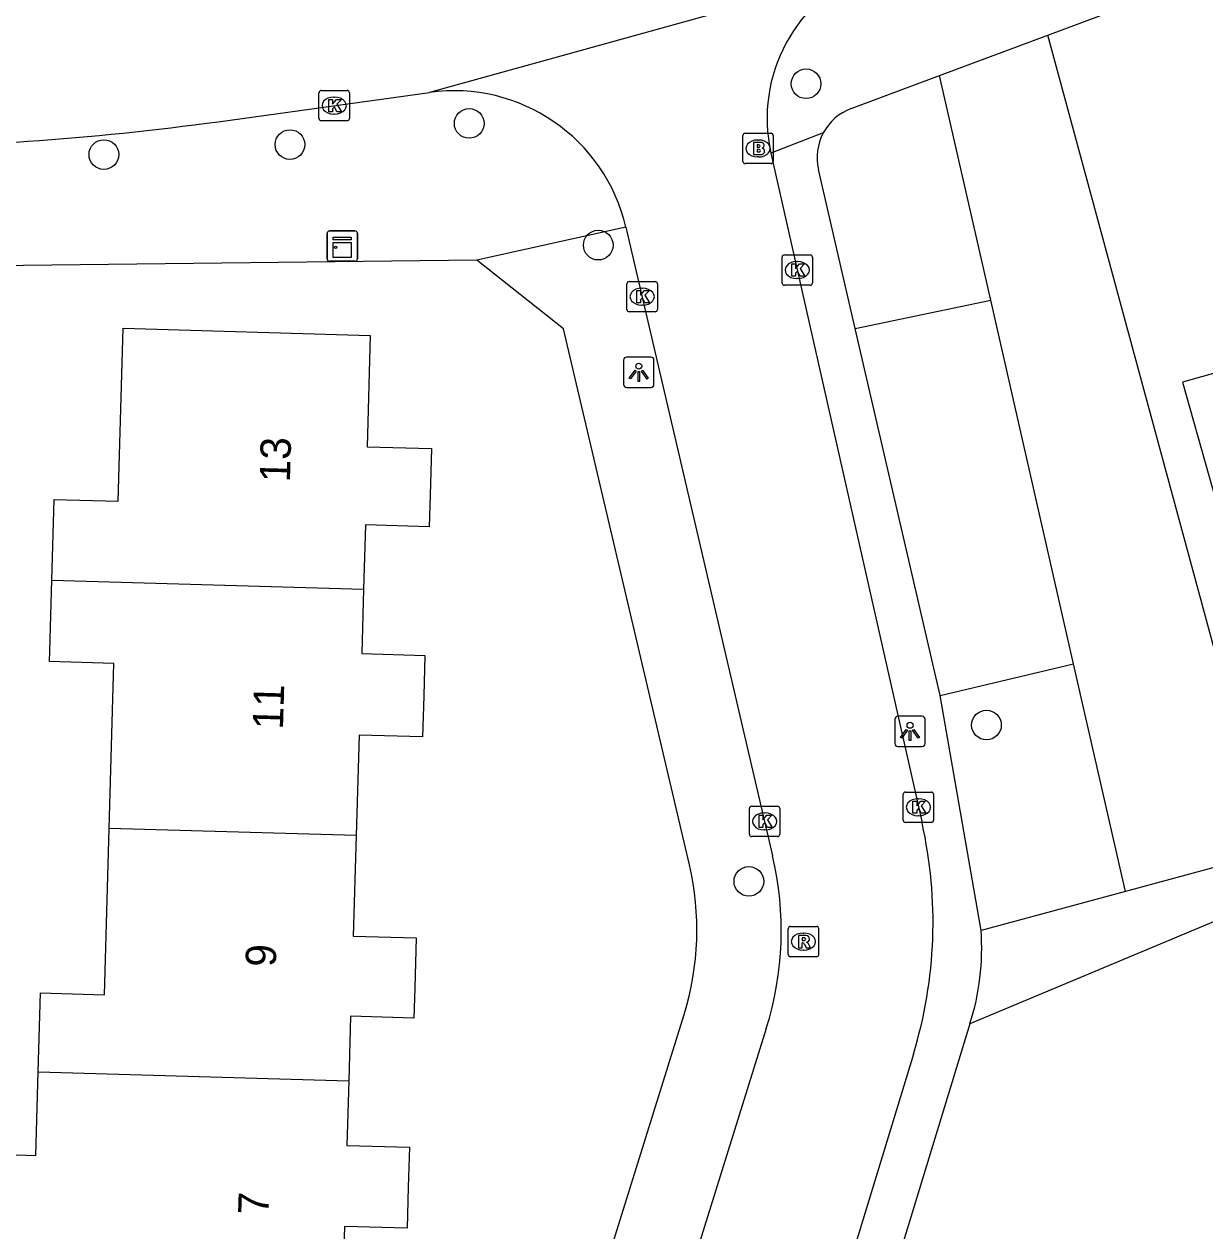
# Model space of a CAD drawing. Extents: x 158461 to 159795, y 387220 to 388672.
# Drawn here: x 159571.72 to 159610.63, y 387932.13 to 387971.92 of the extents above; entities that cross this region are included whole.
import ezdxf

# ---------------------------------------------------------------- set-up
doc = ezdxf.new("R2010")
doc.units = 0
for name, color, linetype in [('IMGEO_Boom', 7, 'Continuous'), ('IMGEO_Brandkraan', 7, 'Continuous'), ('IMGEO_Groenvoorziening', 7, 'Continuous'), ('IMGEO_Kast', 7, 'Continuous'), ('IMGEO_Kolk', 7, 'Continuous'), ('IMGEO_Lichtpunt', 7, 'Continuous'), ('IMGEO_Pand', 7, 'Continuous'), ('IMGEO_Pand_nummerreeks', 7, 'Continuous'), ('IMGEO_Parkeervlak_open', 7, 'Continuous'), ('IMGEO_Rijbaan_lokaal_open', 7, 'Continuous'), ('IMGEO_Rioolput', 7, 'Continuous'), ('IMGEO_Voetpad_halfverhard', 7, 'Continuous'), ('IMGEO_Voetpad_open', 7, 'Continuous')]:
    doc.layers.add(name, color=color, linetype=linetype)

msp = doc.modelspace()

# ---------------------------------------------------------------- linework, layer by layer
at = {"layer": 'IMGEO_Boom'}
for centre in [(159597.487, 387969.95), (159586.386, 387968.643), (159580.48, 387967.945), (159574.346, 387967.616), (159590.64, 387964.63), (159603.435, 387948.808), (159595.603, 387943.653)]:
    msp.add_circle(centre, 0.489, dxfattribs=at)
at = {"layer": 'IMGEO_Brandkraan'}
for p, q in [((159595.407, 387967.391), (159595.407, 387968.243)), ((159595.482, 387968.317), (159596.334, 387968.317)), ((159596.408, 387968.243), (159596.408, 387967.391)), ((159595.895, 387968.097), (159595.92, 387968.097)), ((159595.918, 387967.537), (159595.893, 387967.537)), ((159596.334, 387967.317), (159595.482, 387967.317))]:
    msp.add_line(p, q, dxfattribs=at)
for points in [[(159595.407, 387967.391), (159595.407, 387968.243)], [(159595.482, 387968.317), (159596.334, 387968.317)], [(159596.408, 387968.243), (159596.408, 387967.391)], [(159595.755, 387968.017), (159595.755, 387967.617), (159595.968, 387967.617)], [(159595.986, 387968.017), (159595.755, 387968.017)], [(159595.934, 387967.936), (159595.88, 387967.936), (159595.88, 387967.86)], [(159595.88, 387967.86), (159595.933, 387967.86)], [(159595.942, 387967.784), (159595.88, 387967.784), (159595.88, 387967.703)], [(159595.88, 387967.703), (159595.942, 387967.703)], [(159596.334, 387967.317), (159595.482, 387967.317)]]:
    msp.add_lwpolyline(points, dxfattribs=at)
for centre, radius, start, end in [((159595.484, 387968.241), 0.0765, 91.552, 178.448), ((159595.484, 387968.241), 0.0765, 91.552, 178.448), ((159596.332, 387968.241), 0.0765, 1.552, 88.448), ((159596.332, 387968.241), 0.0765, 1.552, 88.448), ((159595.935, 387967.898), 0.0379, 267.8285, 90.9355), ((159595.99, 387967.872), 0.145, 59.4692, 91.5367), ((159596.015, 387967.919), 0.0922, 285.5137, 58.1501), ((159596.02, 387967.727), 0.105, 301.3115, 78.989), ((159595.484, 387967.393), 0.0765, 181.552, 268.448), ((159595.484, 387967.393), 0.0765, 181.552, 268.448), ((159595.943, 387967.743), 0.0404, 269.8759, 90.5077), ((159595.974, 387967.868), 0.251, 268.6676, 293.5347), ((159596.332, 387967.393), 0.0765, 271.552, 358.448), ((159596.332, 387967.393), 0.0765, 271.552, 358.448)]:
    msp.add_arc(centre, radius, start, end, dxfattribs=at)
for centre, major_axis, ratio, start_param, end_param in [((159595.894, 387967.817), (-0.387, 0.002), 0.722429, 4.712389, 7.853982), ((159595.919, 387967.817), (-0.39, 0.002), 0.717154, 1.570796, 4.712389)]:
    msp.add_ellipse(centre, major_axis=major_axis, ratio=ratio, start_param=start_param, end_param=end_param, dxfattribs=at)
at = {"layer": 'IMGEO_Groenvoorziening'}
for points in [[(159612.767, 387944.602), (159605.457, 387971.554)], [(159603.575, 387962.813), (159601.889, 387970.222)], [(159608.012, 387943.317), (159606.303, 387950.826)]]:
    msp.add_lwpolyline(points, dxfattribs=at)
at = {"layer": 'IMGEO_Kast'}
for p, q in [((159581.703, 387964.173), (159581.703, 387965.014)), ((159581.703, 387965.014), (159581.703, 387964.173)), ((159581.778, 387965.098), (159582.619, 387965.098)), ((159582.619, 387965.098), (159581.778, 387965.098)), ((159582.703, 387965.023), (159582.703, 387964.182)), ((159582.703, 387964.182), (159582.703, 387965.023)), ((159582.628, 387964.098), (159581.787, 387964.098)), ((159581.787, 387964.098), (159582.628, 387964.098))]:
    msp.add_line(p, q, dxfattribs=at)
for points in [[(159581.898, 387964.888), (159582.498, 387964.888), (159582.498, 387964.803), (159581.898, 387964.803), (159581.898, 387964.888)], [(159581.898, 387964.713), (159582.498, 387964.713), (159582.498, 387964.224), (159581.898, 387964.224), (159581.898, 387964.713)]]:
    msp.add_lwpolyline(points, dxfattribs=at)
msp.add_circle((159581.982, 387964.562), 0.0377, dxfattribs=at)
for centre, start, end in [((159581.781, 387965.02), 92.4484, 184.2845), ((159581.781, 387965.02), 92.4484, 184.2845), ((159582.625, 387965.02), 2.4484, 94.2845), ((159582.625, 387965.02), 2.4484, 94.2845), ((159581.781, 387964.176), 182.4484, 274.2845), ((159581.781, 387964.176), 182.4484, 274.2845), ((159582.625, 387964.176), 272.4484, 4.2845), ((159582.625, 387964.176), 272.4484, 4.2845)]:
    msp.add_arc(centre, 0.0779, start, end, dxfattribs=at)
at = {"layer": 'IMGEO_Kolk'}
for p, q in [((159581.436, 387968.805), (159581.436, 387969.657)), ((159581.511, 387969.731), (159582.363, 387969.731)), ((159581.924, 387969.511), (159581.949, 387969.511)), ((159582.437, 387969.657), (159582.437, 387968.805)), ((159582.363, 387968.731), (159581.511, 387968.731)), ((159581.947, 387968.951), (159581.922, 387968.951)), ((159596.698, 387963.384), (159596.698, 387964.236)), ((159596.773, 387964.31), (159597.625, 387964.31)), ((159597.699, 387964.236), (159597.699, 387963.384)), ((159597.186, 387964.09), (159597.211, 387964.09)), ((159591.661, 387963.431), (159592.513, 387963.431)), ((159597.209, 387963.53), (159597.184, 387963.53)), ((159591.586, 387962.505), (159591.586, 387963.357)), ((159592.074, 387963.211), (159592.099, 387963.211)), ((159592.587, 387963.357), (159592.587, 387962.505)), ((159597.625, 387963.31), (159596.773, 387963.31)), ((159592.097, 387962.651), (159592.072, 387962.651)), ((159592.513, 387962.431), (159591.661, 387962.431)), ((159600.692, 387945.672), (159600.692, 387946.524)), ((159600.767, 387946.598), (159601.619, 387946.598)), ((159601.18, 387946.378), (159601.205, 387946.378)), ((159601.693, 387946.524), (159601.693, 387945.672)), ((159595.622, 387945.205), (159595.622, 387946.057)), ((159595.697, 387946.131), (159596.549, 387946.131)), ((159596.11, 387945.911), (159596.135, 387945.911)), ((159596.623, 387946.057), (159596.623, 387945.205)), ((159601.619, 387945.598), (159600.767, 387945.598)), ((159601.203, 387945.818), (159601.178, 387945.818)), ((159596.549, 387945.131), (159595.697, 387945.131)), ((159596.133, 387945.351), (159596.108, 387945.351))]:
    msp.add_line(p, q, dxfattribs=at)
for points in [[(159581.436, 387968.805), (159581.436, 387969.657)], [(159581.511, 387969.731), (159582.363, 387969.731)], [(159581.757, 387969.431), (159581.88, 387969.431), (159581.88, 387969.28), (159582.01, 387969.431), (159582.174, 387969.431), (159582.028, 387969.28), (159582.181, 387969.031), (159582.029, 387969.031), (159581.944, 387969.195), (159581.88, 387969.128), (159581.88, 387969.031), (159581.757, 387969.031), (159581.757, 387969.431)], [(159582.437, 387969.657), (159582.437, 387968.805)], [(159582.363, 387968.731), (159581.511, 387968.731)], [(159596.698, 387963.384), (159596.698, 387964.236)], [(159596.773, 387964.31), (159597.625, 387964.31)], [(159597.699, 387964.236), (159597.699, 387963.384)], [(159597.019, 387964.01), (159597.142, 387964.01), (159597.142, 387963.859), (159597.272, 387964.01), (159597.436, 387964.01), (159597.29, 387963.859), (159597.443, 387963.61), (159597.291, 387963.61), (159597.206, 387963.774), (159597.142, 387963.707), (159597.142, 387963.61), (159597.019, 387963.61), (159597.019, 387964.01)], [(159591.661, 387963.431), (159592.513, 387963.431)], [(159591.586, 387962.505), (159591.586, 387963.357)], [(159591.907, 387963.131), (159592.03, 387963.131), (159592.03, 387962.98), (159592.16, 387963.131), (159592.324, 387963.131), (159592.178, 387962.98), (159592.331, 387962.731), (159592.179, 387962.731), (159592.094, 387962.895), (159592.03, 387962.828), (159592.03, 387962.731), (159591.907, 387962.731), (159591.907, 387963.131)], [(159592.587, 387963.357), (159592.587, 387962.505)], [(159597.625, 387963.31), (159596.773, 387963.31)], [(159592.513, 387962.431), (159591.661, 387962.431)], [(159600.692, 387945.672), (159600.692, 387946.524)], [(159600.767, 387946.598), (159601.619, 387946.598)], [(159601.693, 387946.524), (159601.693, 387945.672)], [(159595.622, 387945.205), (159595.622, 387946.057)], [(159595.697, 387946.131), (159596.549, 387946.131)], [(159596.623, 387946.057), (159596.623, 387945.205)], [(159601.013, 387946.298), (159601.136, 387946.298), (159601.136, 387946.147), (159601.266, 387946.298), (159601.43, 387946.298), (159601.284, 387946.147), (159601.437, 387945.898), (159601.285, 387945.898), (159601.2, 387946.062), (159601.136, 387945.995), (159601.136, 387945.898), (159601.013, 387945.898), (159601.013, 387946.298)], [(159595.943, 387945.831), (159596.066, 387945.831), (159596.066, 387945.68), (159596.196, 387945.831), (159596.36, 387945.831), (159596.214, 387945.68), (159596.367, 387945.431), (159596.215, 387945.431), (159596.13, 387945.595), (159596.066, 387945.528), (159596.066, 387945.431), (159595.943, 387945.431), (159595.943, 387945.831)], [(159601.619, 387945.598), (159600.767, 387945.598)], [(159596.549, 387945.131), (159595.697, 387945.131)]]:
    msp.add_lwpolyline(points, dxfattribs=at)
for centre, start, end in [((159581.513, 387969.655), 91.552, 178.448), ((159581.513, 387969.655), 91.552, 178.448), ((159582.361, 387969.655), 1.552, 88.448), ((159582.361, 387969.655), 1.552, 88.448), ((159581.513, 387968.807), 181.552, 268.448), ((159581.513, 387968.807), 181.552, 268.448), ((159582.361, 387968.807), 271.552, 358.448), ((159582.361, 387968.807), 271.552, 358.448), ((159596.775, 387964.234), 91.552, 178.448), ((159596.775, 387964.234), 91.552, 178.448), ((159597.623, 387964.234), 1.552, 88.448), ((159597.623, 387964.234), 1.552, 88.448), ((159591.663, 387963.355), 91.552, 178.448), ((159591.663, 387963.355), 91.552, 178.448), ((159592.511, 387963.355), 1.552, 88.448), ((159592.511, 387963.355), 1.552, 88.448), ((159596.775, 387963.386), 181.552, 268.448), ((159596.775, 387963.386), 181.552, 268.448), ((159597.623, 387963.386), 271.552, 358.448), ((159597.623, 387963.386), 271.552, 358.448), ((159591.663, 387962.507), 181.552, 268.448), ((159591.663, 387962.507), 181.552, 268.448), ((159592.511, 387962.507), 271.552, 358.448), ((159592.511, 387962.507), 271.552, 358.448), ((159600.769, 387946.522), 91.552, 178.448), ((159600.769, 387946.522), 91.552, 178.448), ((159601.617, 387946.522), 1.552, 88.448), ((159601.617, 387946.522), 1.552, 88.448), ((159595.699, 387946.055), 91.552, 178.448), ((159595.699, 387946.055), 91.552, 178.448), ((159596.547, 387946.055), 1.552, 88.448), ((159596.547, 387946.055), 1.552, 88.448), ((159600.769, 387945.674), 181.552, 268.448), ((159600.769, 387945.674), 181.552, 268.448), ((159601.617, 387945.674), 271.552, 358.448), ((159601.617, 387945.674), 271.552, 358.448), ((159595.699, 387945.207), 181.552, 268.448), ((159595.699, 387945.207), 181.552, 268.448), ((159596.547, 387945.207), 271.552, 358.448), ((159596.547, 387945.207), 271.552, 358.448)]:
    msp.add_arc(centre, 0.0765, start, end, dxfattribs=at)
for centre, major_axis, ratio, start_param, end_param in [((159581.923, 387969.231), (-0.387, 0.002), 0.722429, 4.712389, 7.853982), ((159581.948, 387969.231), (-0.39, 0.002), 0.717154, 1.570796, 4.712389), ((159597.185, 387963.81), (-0.387, 0.002), 0.722429, 4.712389, 7.853982), ((159597.21, 387963.81), (-0.39, 0.002), 0.717154, 1.570796, 4.712389), ((159592.073, 387962.931), (-0.387, 0.002), 0.722429, 4.712389, 7.853982), ((159592.098, 387962.931), (-0.39, 0.002), 0.717154, 1.570796, 4.712389), ((159601.179, 387946.098), (-0.387, 0.002), 0.722429, 4.712389, 7.853982), ((159601.204, 387946.098), (-0.39, 0.002), 0.717154, 1.570796, 4.712389), ((159596.109, 387945.631), (-0.387, 0.002), 0.722429, 4.712389, 7.853982), ((159596.134, 387945.631), (-0.39, 0.002), 0.717154, 1.570796, 4.712389)]:
    msp.add_ellipse(centre, major_axis=major_axis, ratio=ratio, start_param=start_param, end_param=end_param, dxfattribs=at)
at = {"layer": 'IMGEO_Lichtpunt'}
for p, q in [((159591.477, 387960.843), (159591.477, 387960.036)), ((159591.477, 387960.843), (159591.477, 387960.036)), ((159592.379, 387960.938), (159591.571, 387960.938)), ((159592.379, 387960.938), (159591.571, 387960.938)), ((159592.473, 387960.036), (159592.473, 387960.843)), ((159592.473, 387960.036), (159592.473, 387960.843)), ((159591.571, 387959.942), (159592.379, 387959.942)), ((159591.571, 387959.942), (159592.379, 387959.942)), ((159601.318, 387949.096), (159600.51, 387949.096)), ((159601.318, 387949.096), (159600.51, 387949.096)), ((159600.416, 387949.001), (159600.416, 387948.194)), ((159600.416, 387949.001), (159600.416, 387948.194)), ((159601.412, 387948.194), (159601.412, 387949.001)), ((159601.412, 387948.194), (159601.412, 387949.001)), ((159600.51, 387948.1), (159601.318, 387948.1)), ((159600.51, 387948.1), (159601.318, 387948.1))]:
    msp.add_line(p, q, dxfattribs=at)
for points in [[(159591.851, 387960.507), (159591.89, 387960.479), (159591.702, 387960.217), (159591.664, 387960.244), (159591.851, 387960.507)], [(159591.953, 387960.459), (159592, 387960.459), (159592, 387960.137), (159591.953, 387960.137), (159591.953, 387960.459)], [(159592.063, 387960.479), (159592.101, 387960.506), (159592.288, 387960.244), (159592.249, 387960.216), (159592.063, 387960.479)], [(159600.79, 387948.665), (159600.829, 387948.637), (159600.641, 387948.375), (159600.603, 387948.402), (159600.79, 387948.665)], [(159600.892, 387948.617), (159600.939, 387948.617), (159600.939, 387948.295), (159600.892, 387948.295), (159600.892, 387948.617)], [(159601.002, 387948.637), (159601.04, 387948.664), (159601.227, 387948.402), (159601.188, 387948.374), (159601.002, 387948.637)]]:
    msp.add_lwpolyline(points, dxfattribs=at)
for centre in [(159591.976, 387960.641), (159600.915, 387948.799)]:
    msp.add_circle(centre, 0.0994, dxfattribs=at)
for centre, start, end in [((159591.571, 387960.843), 90, 180), ((159591.571, 387960.843), 90, 180), ((159592.379, 387960.843), 0, 90), ((159592.379, 387960.843), 0, 90), ((159591.571, 387960.036), 180, 270), ((159591.571, 387960.036), 180, 270), ((159592.379, 387960.036), 270, 0), ((159592.379, 387960.036), 270, 360), ((159600.51, 387949.001), 90, 180), ((159600.51, 387949.001), 90, 180), ((159601.318, 387949.001), 0, 90), ((159601.318, 387949.001), 0, 90), ((159600.51, 387948.194), 180, 270), ((159600.51, 387948.194), 180, 270), ((159601.318, 387948.194), 270, 0), ((159601.318, 387948.194), 270, 360)]:
    msp.add_arc(centre, 0.0946, start, end, dxfattribs=at)
at = {"layer": 'IMGEO_Pand'}
for points in [[(159617.175, 387968.896), (159616.596, 387970.955), (159616.278, 387970.866), (159614.044, 387970.238), (159614.617, 387968.198), (159611.192, 387967.235), (159612.954, 387960.968), (159609.897, 387960.108), (159611.627, 387953.956), (159616.441, 387955.31), (159617.642, 387955.648), (159616.342, 387960.271), (159619.009, 387961.021)], [(159572.63, 387953.583), (159572.707, 387956.247), (159574.812, 387956.186), (159574.978, 387961.893), (159583.125, 387961.656), (159583.019, 387957.985), (159585.144, 387957.923), (159585.099, 387956.392), (159585.069, 387955.348), (159582.969, 387955.408), (159582.908, 387953.285)], [(159574.521, 387945.398), (159574.679, 387950.835), (159572.552, 387950.897), (159572.562, 387951.25), (159572.63, 387953.583)], [(159572.63, 387953.583), (159582.908, 387953.285)], [(159582.908, 387953.285), (159582.846, 387951.162), (159584.925, 387951.102), (159584.886, 387949.769), (159584.847, 387948.417), (159582.759, 387948.478), (159582.663, 387945.162)], [(159572.185, 387937.372), (159572.261, 387939.974), (159574.362, 387939.913), (159574.521, 387945.398)], [(159582.663, 387945.162), (159574.521, 387945.398)], [(159582.663, 387945.162), (159582.567, 387941.846), (159584.641, 387941.786), (159584.593, 387940.138), (159584.564, 387939.146), (159582.476, 387939.206), (159582.414, 387937.075)], [(159570.989, 387929.413), (159571.141, 387934.642), (159572.105, 387934.614), (159572.185, 387937.372)], [(159572.185, 387937.372), (159582.414, 387937.075)], [(159582.414, 387937.075), (159582.353, 387934.945), (159584.417, 387934.885), (159584.379, 387933.567), (159584.339, 387932.214), (159582.272, 387932.274), (159582.179, 387929.089), (159582.17, 387928.762), (159579.156, 387928.849)]]:
    msp.add_lwpolyline(points, dxfattribs=at)
at = {"layer": 'IMGEO_Parkeervlak_open'}
for points in [[(159599.108, 387961.883), (159603.575, 387962.813)], [(159606.303, 387950.826), (159603.575, 387962.813)], [(159601.908, 387949.785), (159606.303, 387950.826)]]:
    msp.add_lwpolyline(points, dxfattribs=at)
at = {"layer": 'IMGEO_Rijbaan_lokaal_open'}
for points in [[(159599.603, 387973.702), (159585.076, 387969.666)], [(159578.506, 387968.752), (159585.076, 387969.666)], [(159596.331, 387967.668), (159601.31, 387945.583)], [(159591.552, 387965.219), (159596.386, 387944.5)], [(159596.178, 387938.798), (159588.976, 387915.689)], [(159601.026, 387937.959), (159593.776, 387914.194)]]:
    msp.add_lwpolyline(points, dxfattribs=at)
for centre, radius, start, end in [((159601.418, 387968.814), 5.214, 110.3699, 192.6916), ((159585.878, 387963.895), 5.827, 13.1385, 97.9076), ((159564.966, 388066.146), 98.33, 270.55815, 277.91464), ((159586.798, 387942.306), 14.877, 343.0097, 12.7236), ((159585.806, 387942.031), 10.865, 342.6872, 13.1345)]:
    msp.add_arc(centre, radius, start, end, dxfattribs=at)
at = {"layer": 'IMGEO_Rioolput'}
for p, q in [((159596.903, 387941.241), (159596.903, 387942.093)), ((159596.978, 387942.167), (159597.83, 387942.167)), ((159597.391, 387941.947), (159597.416, 387941.947)), ((159597.904, 387942.093), (159597.904, 387941.241)), ((159597.83, 387941.167), (159596.978, 387941.167)), ((159597.414, 387941.387), (159597.389, 387941.387))]:
    msp.add_line(p, q, dxfattribs=at)
for points in [[(159596.903, 387941.241), (159596.903, 387942.093)], [(159596.978, 387942.167), (159597.83, 387942.167)], [(159597.904, 387942.093), (159597.904, 387941.241)], [(159597.492, 387941.865), (159597.24, 387941.867), (159597.24, 387941.467)], [(159597.24, 387941.467), (159597.364, 387941.467), (159597.364, 387941.629), (159597.375, 387941.629)], [(159597.418, 387941.786), (159597.364, 387941.786), (159597.364, 387941.705)], [(159597.364, 387941.705), (159597.416, 387941.705)], [(159597.422, 387941.6), (159597.493, 387941.467), (159597.633, 387941.467), (159597.568, 387941.593)], [(159597.83, 387941.167), (159596.978, 387941.167)]]:
    msp.add_lwpolyline(points, dxfattribs=at)
for centre, radius, start, end in [((159596.98, 387942.091), 0.0765, 91.552, 178.448), ((159596.98, 387942.091), 0.0765, 91.552, 178.448), ((159597.828, 387942.091), 0.0765, 1.552, 88.448), ((159597.828, 387942.091), 0.0765, 1.552, 88.448), ((159597.374, 387941.576), 0.0533, 26.0293, 88.6989), ((159597.4, 387941.894), 0.19, 274.7715, 282.9687), ((159597.424, 387941.69), 0.0964, 77.0061, 93.1865), ((159597.438, 387941.747), 0.0378, 276.6634, 79.6772), ((159597.491, 387941.755), 0.109, 350.3612, 89.416), ((159597.489, 387941.755), 0.112, 277.5842, 350.9817), ((159597.473, 387941.54), 0.108, 29.5134, 73.7905), ((159596.98, 387941.243), 0.0765, 181.552, 268.448), ((159596.98, 387941.243), 0.0765, 181.552, 268.448), ((159597.828, 387941.243), 0.0765, 271.552, 358.448), ((159597.828, 387941.243), 0.0765, 271.552, 358.448)]:
    msp.add_arc(centre, radius, start, end, dxfattribs=at)
for centre, major_axis, ratio, start_param, end_param in [((159597.39, 387941.667), (-0.387, 0.002), 0.722429, 4.712389, 7.853982), ((159597.415, 387941.667), (-0.39, 0.002), 0.717154, 1.570796, 4.712389)]:
    msp.add_ellipse(centre, major_axis=major_axis, ratio=ratio, start_param=start_param, end_param=end_param, dxfattribs=at)
at = {"layer": 'IMGEO_Voetpad_halfverhard'}
for points in [[(159612.767, 387944.602), (159608.012, 387943.317)], [(159613.147, 387943.256), (159602.889, 387938.954)], [(159608.012, 387943.317), (159603.258, 387942.033)]]:
    msp.add_lwpolyline(points, dxfattribs=at)
at = {"layer": 'IMGEO_Voetpad_open'}
for points in [[(159605.457, 387971.554), (159619.74, 387976.888), (159630.086, 387980.757), (159636.202, 387982.795), (159648.307, 387986.19)], [(159601.889, 387970.222), (159605.457, 387971.554)], [(159598.971, 387969.132), (159601.889, 387970.222)], [(159598.056, 387968.329), (159596.331, 387967.668)], [(159599.108, 387961.883), (159597.896, 387967.122)], [(159591.552, 387965.219), (159586.637, 387964.136)], [(159586.637, 387964.136), (159563.286, 387963.859)], [(159593.643, 387944.2), (159589.498, 387961.874), (159586.637, 387964.136)], [(159601.908, 387949.785), (159599.108, 387961.883)], [(159603.258, 387942.033), (159601.908, 387949.785)], [(159580.218, 387902.514), (159582.571, 387904.286), (159593.468, 387939.266)], [(159602.889, 387938.954), (159599.862, 387929.051), (159598.754, 387925.426)]]:
    msp.add_lwpolyline(points, dxfattribs=at)
for centre, radius, start, end in [((159599.582, 387967.513), 1.731, 110.6769, 151.8632), ((159599.577, 387967.513), 1.726, 151.791, 193.1068), ((159584.485, 387942.055), 9.406, 342.753, 13.1843), ((159595.057, 387941.454), 8.221, 342.2946, 4.0374)]:
    msp.add_arc(centre, radius, start, end, dxfattribs=at)

# ---------------------------------------------------------------- texts
at = {"layer": 'IMGEO_Pand_nummerreeks'}
for s, rotation, p in [('13', 88.5116, (159580.478, 387956.801)), ('11', 88.2774, (159580.248, 387948.652)), ('9', 88.2774, (159580.012, 387940.824)), ('7', 88.2756, (159579.766, 387932.65))]:
    msp.add_text(s, height=1, rotation=rotation, dxfattribs=at).set_placement(p)

doc.saveas('drawing.dxf')
